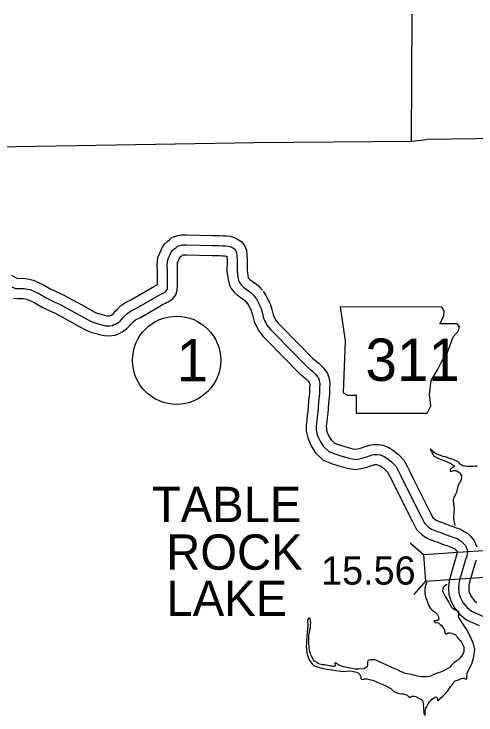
# Model space of a CAD drawing. Extents: x 31699 to 244310, y -8841 to 11474.
# Drawn here: x 140220 to 140681, y 2345 to 3044 of the extents above; entities that cross this region are included whole.
import ezdxf

# ---------------------------------------------------------------- set-up
doc = ezdxf.new("R2010")
doc.units = 0
for name, color, linetype in [('B_Logo', 7, 'Continuous'), ('G-ANNO-TEXT', 7, 'Continuous'), ('Level 55', 7, 'Continuous'), ('R_Annotation', 7, 'Continuous'), ('R_Border Notes', 7, 'Continuous'), ('R_Draft', 7, 'Continuous'), ('R_Logo', 7, 'Continuous'), ('R_XS_EARTHWORK_STAGE1', 7, 'Continuous'), ('S_WALL', 7, 'Continuous')]:
    doc.layers.add(name, color=color, linetype=linetype)

msp = doc.modelspace()

# ---------------------------------------------------------------- linework, layer by layer
at = {"layer": 'B_Logo'}
for points in [[(140217.78, 2771.54), (140221.6, 2770.04), (140223.8, 2769.92), (140226.6, 2770.08), (140230.14, 2769.85), (140233.35, 2769.35), (140235.96, 2768.77), (140240.39, 2766.88), (140245.48, 2764.46), (140252.06, 2760.58), (140260.71, 2756.39), (140265.34, 2754.36), (140282.92, 2744.78), (140290.37, 2740.58), (140296.21, 2737.36), (140300.77, 2735.6), (140302.98, 2735.02), (140307.67, 2733.6), (140311.41, 2732.84), (140314.75, 2732.67), (140318.28, 2733.04), (140320.01, 2733.85), (140321.21, 2734.4), (140322.74, 2735.22), (140325.72, 2737.31), (140327.57, 2739.2), (140328.89, 2740.95), (140330.34, 2742.43), (140332.59, 2744.79), (140336.24, 2747.23), (140342.01, 2750.16), (140363.98, 2763.06), (140366.44, 2764.22), (140368.3, 2765.24), (140369.43, 2765.72), (140370.63, 2766.4), (140371.42, 2767.07), (140372.41, 2768.35), (140372.99, 2769.96), (140373.17, 2772.77), (140373.02, 2788.19), (140372.9, 2792.8), (140373.07, 2796.27), (140373.32, 2798.35), (140374.49, 2801.03), (140375.73, 2803.78), (140376.91, 2806.2), (140377.96, 2807.88), (140379.55, 2809.23), (140381.41, 2810.58), (140383.13, 2812.13), (140385.39, 2812.89), (140387.92, 2813.31), (140391.86, 2813.42), (140417.97, 2812.67), (140424.78, 2812.73), (140428.11, 2812.57), (140431.12, 2812.33), (140433.66, 2812.09), (140436.27, 2811.31), (140438.15, 2810.46), (140439.29, 2809.8), (140440.03, 2809.28), (140441.04, 2807.82), (140442, 2805.55), (140442.3, 2802.69), (140442.61, 2798.35), (140442.44, 2787.73), (140443.31, 2780.86), (140444.35, 2776.99), (140445.17, 2775.4), (140446.86, 2773.21), (140448.88, 2771.36), (140452.98, 2768.26), (140454.46, 2767.21), (140456.88, 2765.29), (140458.57, 2763.57), (140460.26, 2761.65)], [(140460.26, 2761.65), (140462.56, 2758.14), (140464.47, 2754.15), (140465.49, 2752.09), (140466.38, 2750.02), (140467.55, 2746.23), (140469.01, 2740.37), (140472.28, 2733.39), (140476.13, 2728.68), (140479.71, 2724.91), (140511.33, 2692.82), (140514.9, 2689.79), (140517.66, 2687.54), (140520.69, 2684.43), (140522.51, 2682.25), (140523.6, 2680.72), (140524.49, 2677.86), (140525.06, 2674.72), (140524.83, 2670.65), (140524.62, 2665.1), (140523.83, 2656.55), (140523, 2646.52), (140522.37, 2642.24), (140521.95, 2637.43), (140521.53, 2633.08), (140521.57, 2628.81), (140522.55, 2623.88), (140523.78, 2620.95), (140525.35, 2617.69), (140528.4, 2612.71), (140534, 2607.22), (140540.09, 2604.94), (140547.13, 2602.61), (140553.22, 2600.86), (140556.09, 2600.29), (140560.64, 2599.47), (140564.37, 2600.1), (140568.3, 2600.88), (140572.49, 2602.45), (140575.49, 2603.42), (140577.42, 2603.97), (140579.22, 2604.32), (140582.62, 2604.29), (140585.3, 2603.84), (140589.32, 2602.35), (140593.01, 2599.98), (140596.71, 2596.88), (140600.76, 2592.71), (140603.48, 2587.86), (140606, 2582.94), (140608.79, 2576.76), (140626.08, 2542.66), (140629.21, 2536.62), (140629.76, 2535.55), (140633.33, 2531.91), (140636.35, 2530.01), (140639.64, 2528.37), (140643.59, 2527.14), (140645.67, 2526.49), (140649.49, 2524.79), (140651.36, 2524.14), (140654.18, 2523.3), (140657.73, 2521.86), (140661.14, 2520.76), (140662.35, 2520.17), (140663.96, 2519.19), (140666.18, 2517.8), (140668.47, 2515.56), (140670.29, 2513.44), (140672.07, 2509.58), (140672.43, 2506.58), (140671.41, 2501.96), (140670.43, 2499.61), (140664.1, 2477.71), (140663.73, 2475.04), (140663.57, 2470.83), (140663.68, 2466.82), (140665.12, 2462.16), (140667.78, 2456.85), (140671.97, 2451.74), (140676.54, 2447.98), (140687.81, 2443.08)]]:
    msp.add_lwpolyline(points, dxfattribs=at)
at = {"layer": 'G-ANNO-TEXT'}
msp.add_lwpolyline([(140545.42, 2751.48), (140550.5, 2717.64), (140548.24, 2666.32), (140552.75, 2663.5), (140561.21, 2663.5), (140561.21, 2645.46), (140632.27, 2645.46), (140635.65, 2652.79), (140634.52, 2664.63), (140636.21, 2678.16), (140642.42, 2688.88), (140646.36, 2696.77), (140652, 2705.23), (140655.39, 2714.26), (140658.21, 2721.59), (140663.28, 2727.79), (140664.41, 2731.74), (140662.15, 2734.56), (140644.67, 2734.56), (140648.62, 2742.45), (140649.18, 2747.53), (140646.85, 2751.43)], close=True, dxfattribs=at)
at = {"layer": 'Level 55'}
for points in [[(140217.52, 2783.31), (140222.18, 2780.55), (140223.73, 2779.94), (140223.77, 2779.94), (140226.64, 2780.1), (140231.25, 2779.8), (140235.21, 2779.18), (140239.03, 2778.33), (140244.5, 2775.99), (140250.18, 2773.3), (140256.79, 2769.4), (140264.9, 2765.47), (140269.75, 2763.35), (140287.77, 2753.53), (140295.24, 2749.31), (140300.45, 2746.45), (140303.85, 2745.13), (140305.7, 2744.65), (140310.13, 2743.3), (140312.67, 2742.78), (140314.48, 2742.69), (140315.55, 2742.8), (140315.8, 2742.92), (140316.77, 2743.37), (140317.48, 2743.75), (140319.22, 2744.97), (140319.97, 2745.74), (140321.29, 2747.49), (140323.15, 2749.38), (140326.11, 2752.49), (140331.18, 2755.88), (140337.22, 2758.94), (140359.31, 2771.91), (140361.9, 2773.14), (140363.16, 2773.82), (140363.02, 2788.02), (140362.9, 2792.92), (140363.1, 2797.11), (140363.56, 2801), (140365.35, 2805.09), (140366.68, 2808.03), (140368.15, 2811.05), (140370.31, 2814.49), (140373.36, 2817.09), (140375.09, 2818.35), (140377.98, 2820.95), (140382.96, 2822.62), (140386.96, 2823.29), (140391.87, 2823.42), (140418.06, 2822.67), (140424.98, 2822.74), (140428.76, 2822.55), (140431.99, 2822.29), (140435.58, 2821.95), (140439.77, 2820.7), (140442.72, 2819.37), (140444.7, 2818.23), (140447.25, 2816.41), (140449.85, 2812.67), (140451.8, 2808.07), (140452.26, 2803.55), (140452.61, 2798.63), (140452.45, 2788.28), (140453.15, 2782.79), (140453.71, 2780.7), (140454.25, 2780.01), (140455.28, 2779.05), (140458.9, 2776.32), (140460.47, 2775.21), (140463.58, 2772.75), (140465.9, 2770.38), (140467.77, 2768.25)], [(140219.46, 2760.13), (140223.83, 2759.91), (140226.56, 2760.07), (140229.04, 2759.9), (140231.5, 2759.52), (140232.89, 2759.21), (140236.27, 2757.76), (140240.79, 2755.61), (140247.34, 2751.76), (140256.53, 2747.31), (140260.93, 2745.38), (140278.07, 2736.04), (140285.51, 2731.84), (140291.98, 2728.28), (140297.69, 2726.07), (140300.25, 2725.4), (140305.21, 2723.9), (140310.15, 2722.89), (140315.02, 2722.64), (140321.02, 2723.27), (140324.23, 2724.78), (140325.64, 2725.43), (140327.99, 2726.68), (140332.22, 2729.66), (140335.17, 2732.67), (140336.48, 2734.41), (140337.53, 2735.49), (140339.07, 2737.1), (140341.29, 2738.59), (140346.81, 2741.38), (140368.66, 2754.21), (140370.98, 2755.31), (140372.67, 2756.23), (140373.87, 2756.74), (140376.39, 2758.17), (140378.69, 2760.13), (140381.27, 2763.47), (140382.89, 2767.9), (140383.17, 2772.51), (140383.01, 2788.36), (140382.91, 2792.68), (140383.04, 2795.44), (140383.07, 2795.69), (140383.63, 2796.97), (140384.79, 2799.53), (140385.64, 2801.27), (140385.74, 2801.37), (140387.72, 2802.81), (140388.17, 2803.22), (140388.89, 2803.34), (140391.85, 2803.42), (140417.87, 2802.67), (140424.57, 2802.73), (140427.47, 2802.59), (140430.25, 2802.37), (140431.74, 2802.22), (140432.31, 2802.06), (140432.33, 2801.82), (140432.6, 2798.07), (140432.43, 2787.17), (140433.48, 2778.92), (140434.97, 2773.38), (140436.69, 2770.02), (140439.47, 2766.42), (140442.47, 2763.67), (140447.06, 2760.2), (140448.45, 2759.21), (140450.18, 2757.84), (140451.24, 2756.77), (140452.74, 2755.05)], [(140468.62, 2767.13), (140471.29, 2763.06), (140473.46, 2758.53), (140474.57, 2756.29), (140475.77, 2753.49), (140477.19, 2748.91), (140478.48, 2743.73), (140480.81, 2738.76), (140483.64, 2735.3), (140486.9, 2731.86), (140518.15, 2700.15), (140521.29, 2697.47), (140524.41, 2694.94), (140528.12, 2691.14), (140530.44, 2688.35), (140532.67, 2685.22), (140534.22, 2680.25), (140535.11, 2675.34), (140534.82, 2670.18), (140534.6, 2664.45), (140533.8, 2655.67), (140532.94, 2645.38), (140532.31, 2641.08), (140531.91, 2636.51), (140531.53, 2632.64), (140531.56, 2629.84), (140532.16, 2626.82), (140532.9, 2625.06), (140534.14, 2622.49), (140536.29, 2618.99), (140539.49, 2615.85), (140543.42, 2614.38), (140550.08, 2612.16), (140555.58, 2610.59), (140557.96, 2610.11), (140560.69, 2609.62), (140562.57, 2609.94), (140565.56, 2610.53), (140569.2, 2611.9), (140572.58, 2612.98), (140575.08, 2613.7), (140578.3, 2614.33), (140583.49, 2614.28), (140587.88, 2613.55), (140593.81, 2611.34), (140598.95, 2608.05), (140603.53, 2604.21), (140608.85, 2598.74), (140612.29, 2592.58), (140615.01, 2587.28), (140617.81, 2581.08), (140634.98, 2547.22), (140637.96, 2541.47), (140639.65, 2539.75), (140641.27, 2538.73), (140643.38, 2537.68), (140646.57, 2536.68), (140649.2, 2535.86), (140653.16, 2534.1), (140654.44, 2533.66), (140657.49, 2532.75), (140661.14, 2531.27), (140664.89, 2530.06), (140667.17, 2528.95), (140669.22, 2527.69), (140672.4, 2525.71), (140675.78, 2522.4), (140678.79, 2518.89), (140681.81, 2512.34)], [(140451.89, 2756.17), (140453.83, 2753.22), (140455.48, 2749.77), (140456.41, 2747.88), (140456.98, 2746.56), (140457.91, 2743.54), (140459.54, 2737), (140463.76, 2728.01), (140468.62, 2722.07), (140472.52, 2717.96), (140504.51, 2685.49), (140508.5, 2682.1), (140510.9, 2680.15), (140513.26, 2677.73), (140514.53, 2676.2), (140514.76, 2675.47), (140515.01, 2674.11), (140514.84, 2671.12), (140514.64, 2665.75), (140513.87, 2657.42), (140513.06, 2647.66), (140512.44, 2643.4), (140512, 2638.35), (140511.52, 2633.52), (140511.58, 2627.77), (140512.94, 2620.93), (140514.66, 2616.84), (140516.56, 2612.9), (140520.52, 2606.44), (140528.51, 2598.6), (140536.77, 2595.51), (140544.17, 2593.05), (140550.86, 2591.14), (140554.23, 2590.47), (140560.59, 2589.31), (140566.18, 2590.27), (140571.05, 2591.22), (140575.79, 2593.01), (140578.4, 2593.85), (140579.76, 2594.24), (140580.14, 2594.31), (140581.75, 2594.29), (140582.71, 2594.14), (140584.82, 2593.35), (140587.08, 2591.9), (140589.9, 2589.54), (140592.68, 2586.68), (140594.66, 2583.13), (140596.98, 2578.6), (140599.77, 2572.43), (140617.18, 2538.1), (140620.32, 2532.04), (140621.55, 2529.63), (140627.01, 2524.08), (140631.44, 2521.28), (140635.9, 2519.06), (140640.62, 2517.59), (140642.13, 2517.12), (140645.81, 2515.48), (140648.29, 2514.62), (140650.86, 2513.85), (140654.32, 2512.46), (140657.4, 2511.46), (140657.54, 2511.39), (140658.71, 2510.68), (140659.96, 2509.9), (140661.17, 2508.71), (140661.8, 2507.98), (140662.27, 2506.95), (140661.84, 2504.99), (140660.98, 2502.94), (140654.3, 2479.8), (140653.76, 2475.92), (140653.56, 2470.89), (140653.72, 2465.18), (140655.81, 2458.42), (140659.34, 2451.37), (140664.86, 2444.64), (140671.27, 2439.37), (140684.15, 2433.77)], [(140680.98, 2498.93), (140679.88, 2496.29), (140673.91, 2475.62), (140673.7, 2474.16), (140673.57, 2470.77), (140673.64, 2468.47), (140674.43, 2465.9), (140676.22, 2462.32), (140679.08, 2458.85), (140681.82, 2456.59)]]:
    msp.add_lwpolyline(points, dxfattribs=at)
at = {"layer": 'R_Annotation'}
for points in [[(141255.2, 2927.64), (141161.75, 2926.8), (140983.28, 2924.13), (140806.74, 2920.87), (140631.73, 2918.5)], [(141064.85, 2925.35), (140983.28, 2924.13), (140806.74, 2920.87), (140631.73, 2918.5)], [(140031.27, 2908.83), (140099.6, 2909.51), (140281.88, 2912.54), (140460.01, 2915.46), (140616.6, 2916.9), (140631.73, 2918.5)]]:
    msp.add_lwpolyline(points, dxfattribs=at)
at = {"layer": 'R_Border Notes'}
msp.add_circle((140382.14, 2698.31), 44, dxfattribs=at)
at = {"layer": 'R_Draft'}
for points in [[(140636.74, 2608.76), (140636.13, 2609.49), (140635.46, 2609.81), (140635.06, 2609.81), (140635.33, 2608.61), (140636.15, 2607.55), (140636.69, 2606.55), (140637.23, 2605.35), (140637.98, 2604.03), (140638.39, 2603.36), (140639.93, 2602.24), (140642.21, 2601.06), (140646.3, 2599.22), (140648.65, 2598.44), (140651.46, 2597.27), (140653.54, 2596.35), (140654.48, 2595.89), (140655.89, 2595.24), (140656.9, 2594.51), (140658.24, 2593.59), (140659.04, 2593.06), (140659.05, 2592.86), (140658.98, 2592.52), (140658.72, 2592.19), (140658.12, 2591.65), (140656.73, 2590.97), (140656, 2590.23), (140655.47, 2589.62), (140655.21, 2589.08), (140655.14, 2588.75), (140655.08, 2588.28), (140655.08, 2588.08), (140655.29, 2587.75), (140655.95, 2587.62), (140656.49, 2587.69), (140657.82, 2588.17), (140658.55, 2588.25), (140659.75, 2588.32), (140660.96, 2588.27), (140662.1, 2587.81), (140663.31, 2586.95), (140664.99, 2585.77), (140665.53, 2584.84), (140666.34, 2583.11), (140666.49, 2581.97), (140666.05, 2578.96), (140664.14, 2575.54), (140663.22, 2574.13), (140661.28, 2566.5), (140660.11, 2563.61), (140658.65, 2561.66), (140658.14, 2559.25), (140658.38, 2554.71), (140659.02, 2550.58), (140658.72, 2546.3), (140658.56, 2542.02), (140658.86, 2538.09), (140659.28, 2535.55), (140659.87, 2533.63)], [(140682.02, 2592.8), (140680.08, 2592.58), (140677.68, 2592.43), (140675.81, 2592.48), (140674.28, 2592.53), (140673.47, 2592.45), (140672.27, 2592.44), (140670.54, 2592.56), (140669.8, 2592.69), (140667.73, 2593.07), (140665.71, 2594.39), (140665.17, 2594.78), (140664.09, 2595.98), (140662.68, 2597.23), (140660.07, 2598.21), (140657.79, 2599.19), (140654.71, 2600.43), (140652.76, 2601.02), (140650.49, 2601.87), (140648.14, 2602.45), (140644.59, 2603.68), (140643.12, 2604.27), (140641.65, 2604.79), (140641.18, 2605.06), (140639.36, 2606.11), (140638.02, 2607.1), (140637.48, 2607.83), (140636.74, 2608.76)], [(140631.97, 2477.07), (140631.63, 2476.39), (140630.26, 2472.24), (140629.95, 2470.03), (140629.91, 2465.96), (140630.55, 2462.02), (140631.71, 2458.96), (140632.67, 2455.89), (140633.77, 2453.3), (140634.85, 2451.57), (140635.86, 2450.25), (140637.01, 2449.12), (140638.08, 2448.26), (140639.97, 2447.01), (140641.18, 2446.02), (140642.05, 2445.09), (140642.93, 2443.9), (140643.27, 2443.1), (140643.55, 2441.9), (140643.63, 2440.56), (140643.7, 2439.63), (140643.44, 2439.23), (140642.84, 2438.95), (140642.31, 2438.75), (140641.78, 2438.68), (140641.37, 2438.67), (140640.24, 2438.46), (140639.77, 2438.46), (140639.24, 2438.52), (140638.84, 2438.25), (140639.18, 2437.72), (140639.78, 2437.39), (140640.79, 2436.86), (140641.53, 2436.67), (140643.46, 2436.42), (140645.28, 2434.9), (140646.43, 2433.91), (140647.58, 2432.18), (140648.66, 2430.66), (140649.34, 2429.19), (140649.41, 2428.53), (140649.69, 2427.33), (140649.9, 2426.46), (140650.44, 2425.53), (140651.77, 2425.61), (140652.04, 2425.81), (140652.7, 2426.28), (140652.83, 2426.55), (140653.5, 2426.56), (140654.77, 2426.37), (140656.45, 2425.98), (140656.71, 2425.85), (140658.45, 2425.4), (140660.26, 2424.48), (140661.74, 2423.23), (140662.15, 2422.29), (140662.97, 2420.9), (140663.78, 2420.04), (140665.06, 2418.65), (140666.27, 2417.25), (140667.09, 2415.73), (140667.9, 2414.33), (140668.58, 2412.6), (140668.87, 2410.67), (140668.76, 2407.79), (140668.18, 2405.78), (140666.26, 2403.16), (140664.15, 2400.6), (140662.83, 2399.12), (140660.7, 2397.83), (140659.17, 2396.75), (140656.26, 2393.79), (140655.01, 2392.11), (140652.88, 2390.75), (140648.29, 2388.71), (140645.3, 2387.34), (140643.1, 2386.72), (140641.11, 2385.9), (140638.64, 2384.75), (140634.32, 2382.97), (140631.12, 2382.47), (140626.84, 2382.57), (140622.36, 2383.4), (140617.68, 2384.42), (140612.46, 2385.45), (140609.45, 2386.35), (140604.82, 2388.18), (140601.74, 2389.76), (140598.39, 2391.06), (140594.77, 2392.84), (140592.08, 2394.08), (140588.33, 2395.78), (140585.38, 2397.23), (140582.03, 2398.8), (140580.22, 2399.38), (140578.41, 2399.57), (140576.74, 2399.69), (140575.41, 2399.67), (140573.87, 2399.26), (140573.21, 2398.79)], [(140663.69, 2445.02), (140663.88, 2446.16), (140663.81, 2446.36), (140663.4, 2447.35), (140661.32, 2448.74), (140659.51, 2449.32), (140658.03, 2450.51), (140656.89, 2451.7), (140655.33, 2454.16), (140653.7, 2457.29), (140651.66, 2460.67), (140650.58, 2462.8), (140649.09, 2465.39), (140647.93, 2467.65), (140647.97, 2470.99), (140649.28, 2473.41), (140650.68, 2474.22), (140652.21, 2475.16)], [(140573.21, 2398.79), (140572.75, 2397.65), (140572.63, 2396.98), (140572.64, 2395.91), (140572.58, 2395.11), (140572.65, 2394.17), (140572.26, 2392.97), (140571.73, 2392.16), (140569.14, 2390.53), (140563.94, 2390.15), (140560.13, 2390.32), (140556.99, 2390.89), (140554.91, 2391.34), (140552.1, 2391.92), (140548.82, 2392.69), (140546.61, 2393.27), (140545.01, 2393.79), (140543.73, 2394.38), (140543.13, 2394.91), (140542.39, 2395.64), (140541.45, 2396.3), (140540.31, 2396.55), (140539.84, 2396.35), (140539.91, 2395.88), (140540.12, 2395.22), (140540.33, 2394.42), (140540.4, 2393.88), (140540.07, 2393.35), (140539.27, 2392.94), (140538.54, 2393), (140537.53, 2393.12), (140536.06, 2393.31), (140534.66, 2393.57), (140532.92, 2393.75), (140529.71, 2394.52), (140527.7, 2394.5), (140524.96, 2395.28), (140523.42, 2395.87), (140522.01, 2396.72), (140519.79, 2398.24), (140518.65, 2399.43), (140516.95, 2402.49), (140516, 2404.62), (140514.97, 2407.88), (140514.54, 2410.35), (140514.39, 2412.42), (140514.09, 2415.89), (140514.01, 2418.23), (140513.98, 2421.37), (140514.09, 2424.04), (140514.66, 2427.12), (140515.18, 2429.39), (140515.62, 2431.87), (140515.87, 2434.54), (140515.98, 2436.55), (140515.9, 2438.02), (140515.83, 2438.82), (140515.48, 2440.35), (140514.87, 2441.01), (140514.21, 2440.94), (140512.62, 2439.39), (140513.07, 2433.05), (140512.63, 2429.97), (140512.33, 2427.1), (140512.22, 2423.49), (140512.17, 2421.48), (140511.93, 2418.74), (140511.63, 2415.47), (140511.51, 2413.33), (140511.81, 2409.93), (140511.96, 2407.66), (140512.45, 2404.99), (140513.41, 2402.19), (140514.91, 2399), (140516.74, 2396.14), (140518.09, 2394.55), (140520.5, 2393.17), (140524.66, 2391.74), (140528.47, 2390.9), (140532.35, 2390.34), (140535.36, 2389.9), (140537.83, 2389.45), (140541.18, 2388.75), (140543.79, 2388.44), (140545.99, 2388.19), (140548.6, 2387.95), (140551.73, 2388.17), (140554.8, 2388.4), (140557.48, 2388.09), (140560.09, 2387.65), (140561.76, 2387.26), (140563.17, 2386.47), (140564.24, 2385.61), (140565.05, 2384.75), (140565.46, 2383.89), (140565.8, 2383.09), (140565.88, 2382.49), (140566.02, 2381.76), (140565.95, 2381.42), (140565.89, 2381.02), (140566.16, 2380.49)], [(140566.16, 2380.49), (140567.1, 2380.03), (140568.83, 2380.18), (140569.63, 2380.45), (140570.83, 2380.6), (140572.37, 2380.48), (140574.44, 2380.03), (140577.52, 2379.19), (140580.14, 2378.14), (140582.89, 2376.97), (140587.78, 2375.07), (140591.06, 2373.57), (140594.02, 2371.85), (140596.3, 2370.47), (140597.71, 2369.28), (140599.26, 2368.03), (140601.14, 2366.98), (140603.21, 2366.26), (140604.62, 2365.87), (140606.69, 2365.62), (140608.43, 2365.51), (140610.37, 2364.99), (140611.98, 2364.53), (140612.92, 2363.54), (140614.13, 2362.28), (140615.2, 2362.43), (140616.93, 2363.24), (140619.34, 2363.13), (140621.41, 2362.55), (140622.55, 2361.96), (140624.83, 2360.98), (140626.11, 2360.25), (140627.45, 2358.93), (140627.8, 2357.8), (140628.49, 2355.2), (140628.3, 2353.53), (140628.45, 2352.26), (140628.39, 2350.99), (140628.54, 2349.59), (140628.68, 2348.32), (140628.76, 2347.45), (140628.9, 2346.45), (140629.17, 2345.45), (140629.38, 2345.19), (140629.78, 2344.52), (140630.25, 2344.59), (140630.45, 2344.66), (140630.31, 2345.86), (140630.03, 2347), (140630.02, 2348.6), (140630.34, 2349.8), (140630.93, 2351.28), (140631.71, 2352.82), (140632.44, 2354.37), (140633.42, 2356.11), (140634.54, 2357.52), (140635.4, 2358.47), (140636.93, 2360.15), (140638.52, 2361.23), (140639.38, 2361.91), (140640.05, 2362.18), (140641.18, 2362.46), (140641.85, 2362), (140642.26, 2361.27), (140642.33, 2360.87), (140642.4, 2360), (140642.61, 2359.33), (140642.75, 2358.93), (140643.15, 2358.87), (140644.14, 2359.75), (140645.99, 2361.97), (140647.71, 2363.39), (140649.57, 2365.07), (140651.95, 2367.97), (140653.73, 2370.39), (140655.44, 2372.87), (140657.95, 2376.04), (140659.4, 2378.12), (140661, 2379), (140663.46, 2379.69), (140664.53, 2380.1), (140666.66, 2380.92), (140668.06, 2381.27), (140669.13, 2381.14), (140669.67, 2380.55), (140670.94, 2380.23), (140671.73, 2380.9), (140671.72, 2382.04), (140671.95, 2386.38), (140677.21, 2396.51), (140678.23, 2401.13), (140679, 2405.21), (140679.63, 2409.69), (140678.38, 2415.43), (140674.97, 2423.14), (140671.84, 2429.39), (140666.83, 2437.1), (140663.78, 2441.88), (140663.44, 2443.15), (140663.69, 2444.55), (140663.69, 2445.02)]]:
    msp.add_lwpolyline(points, dxfattribs=at)
at = {"layer": 'R_Logo'}
msp.add_lwpolyline([(140616.6, 2916.9), (140617.29, 3043.69)], dxfattribs=at)
at = {"layer": 'R_XS_EARTHWORK_STAGE1'}
for p, q in [((140628.59, 2504.36), (140615.33, 2515.94)), ((140630.38, 2478.02), (140618.8, 2464.76))]:
    msp.add_line(p, q, dxfattribs=at)
msp.add_lwpolyline([(140707.61, 2509.73), (140628.59, 2504.36), (140630.38, 2478.02), (140709.39, 2483.39)], close=True, dxfattribs=at)

# ---------------------------------------------------------------- texts
at = {"layer": 'G-ANNO-TEXT'}
msp.add_text('311', height=42.24, dxfattribs=at).set_placement((140570.57, 2677.73))
at = {"layer": 'R_Border Notes'}
msp.add_text('1', height=42.24, dxfattribs=at).set_placement((140382.14, 2677.19))
at = {"layer": 'R_Draft'}
for s, p in [('TABLE', (140357.56, 2536.92)), ('ROCK', (140371.86, 2489.43)), ('LAKE', (140372.09, 2443.28))]:
    msp.add_text(s, height=35.2, dxfattribs=at).set_placement(p)
at = {"layer": 'S_WALL'}
msp.add_text('15.56', height=28.16, dxfattribs=at).set_placement((140526.36, 2474.56))

doc.saveas('drawing.dxf')
